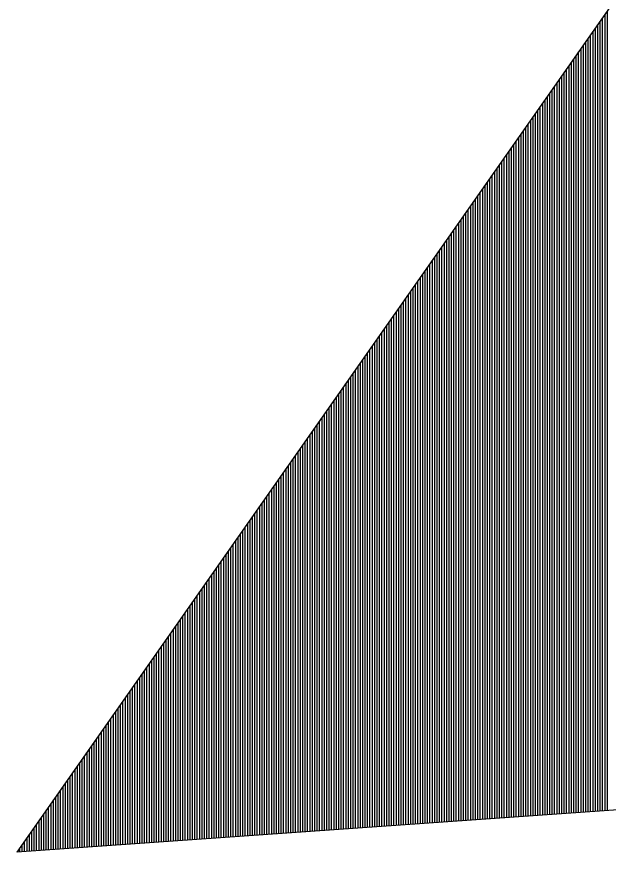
# Model space of a CAD drawing. Extents: x 1398460 to 1408037, y 380768 to 383968.
# Drawn here: x 1400993.566 to 1400996.032, y 380971.13 to 380974.613 of the extents above; entities that cross this region are included whole.
import ezdxf

# ---------------------------------------------------------------- set-up
doc = ezdxf.new("R2010")
doc.units = 0
doc.layers.add('Default', color=7, linetype='Continuous')

msp = doc.modelspace()

# ---------------------------------------------------------------- linework, layer by layer
at = {"layer": 'Default'}
for p, q in [((1400999.0746, 380978.9788), (1400993.5656, 380971.1301)), ((1400996.0273, 380974.6373), (1400996.0273, 380971.304)), ((1400996.0073, 380974.6088), (1400996.0073, 380971.3025)), ((1400996.0173, 380974.6231), (1400996.0173, 380971.3033)), ((1400995.9873, 380974.5803), (1400995.9873, 380971.3011)), ((1400995.9973, 380974.5946), (1400995.9973, 380971.3018)), ((1400995.9573, 380974.5376), (1400995.9573, 380971.299)), ((1400995.9673, 380974.5518), (1400995.9673, 380971.2997)), ((1400995.9773, 380974.5661), (1400995.9773, 380971.3004)), ((1400995.9373, 380974.5091), (1400995.9373, 380971.2976)), ((1400995.9473, 380974.5234), (1400995.9473, 380971.2983)), ((1400995.9073, 380974.4664), (1400995.9073, 380971.2955)), ((1400995.9173, 380974.4806), (1400995.9173, 380971.2962)), ((1400995.9273, 380974.4949), (1400995.9273, 380971.2969)), ((1400995.8873, 380974.4379), (1400995.8873, 380971.2941)), ((1400995.8973, 380974.4521), (1400995.8973, 380971.2948)), ((1400995.8573, 380974.3951), (1400995.8573, 380971.292)), ((1400995.8673, 380974.4094), (1400995.8673, 380971.2927)), ((1400995.8773, 380974.4236), (1400995.8773, 380971.2934)), ((1400995.8373, 380974.3666), (1400995.8373, 380971.2905)), ((1400995.8473, 380974.3809), (1400995.8473, 380971.2912)), ((1400995.8073, 380974.3239), (1400995.8073, 380971.2884)), ((1400995.8173, 380974.3381), (1400995.8173, 380971.2891)), ((1400995.8273, 380974.3524), (1400995.8273, 380971.2898)), ((1400995.7873, 380974.2954), (1400995.7873, 380971.287)), ((1400995.7973, 380974.3097), (1400995.7973, 380971.2877)), ((1400995.7673, 380974.2669), (1400995.7673, 380971.2856)), ((1400995.7773, 380974.2812), (1400995.7773, 380971.2863)), ((1400995.7373, 380974.2242), (1400995.7373, 380971.2835)), ((1400995.7473, 380974.2384), (1400995.7473, 380971.2842)), ((1400995.7573, 380974.2527), (1400995.7573, 380971.2849)), ((1400995.7173, 380974.1957), (1400995.7173, 380971.2821)), ((1400995.7273, 380974.2099), (1400995.7273, 380971.2828)), ((1400995.6873, 380974.1529), (1400995.6873, 380971.2799)), ((1400995.6973, 380974.1672), (1400995.6973, 380971.2807)), ((1400995.7073, 380974.1814), (1400995.7073, 380971.2814)), ((1400995.6673, 380974.1244), (1400995.6673, 380971.2785)), ((1400995.6773, 380974.1387), (1400995.6773, 380971.2792)), ((1400995.6373, 380974.0817), (1400995.6373, 380971.2764)), ((1400995.6473, 380974.0959), (1400995.6473, 380971.2771)), ((1400995.6573, 380974.1102), (1400995.6573, 380971.2778)), ((1400995.6173, 380974.0532), (1400995.6173, 380971.275)), ((1400995.6273, 380974.0675), (1400995.6273, 380971.2757)), ((1400995.5873, 380974.0105), (1400995.5873, 380971.2729)), ((1400995.5973, 380974.0247), (1400995.5973, 380971.2736)), ((1400995.6073, 380974.039), (1400995.6073, 380971.2743)), ((1400995.5673, 380973.982), (1400995.5673, 380971.2715)), ((1400995.5773, 380973.9962), (1400995.5773, 380971.2722)), ((1400995.5473, 380973.9535), (1400995.5473, 380971.2701)), ((1400995.5573, 380973.9677), (1400995.5573, 380971.2708)), ((1400995.5173, 380973.9107), (1400995.5173, 380971.2679)), ((1400995.5273, 380973.925), (1400995.5273, 380971.2686)), ((1400995.5373, 380973.9392), (1400995.5373, 380971.2694)), ((1400995.4973, 380973.8822), (1400995.4973, 380971.2665)), ((1400995.5073, 380973.8965), (1400995.5073, 380971.2672)), ((1400995.4673, 380973.8395), (1400995.4673, 380971.2644)), ((1400995.4773, 380973.8537), (1400995.4773, 380971.2651)), ((1400995.4873, 380973.868), (1400995.4873, 380971.2658)), ((1400995.4473, 380973.811), (1400995.4473, 380971.263)), ((1400995.4573, 380973.8253), (1400995.4573, 380971.2637)), ((1400995.4173, 380973.7683), (1400995.4173, 380971.2609)), ((1400995.4273, 380973.7825), (1400995.4273, 380971.2616)), ((1400995.4373, 380973.7968), (1400995.4373, 380971.2623)), ((1400995.3973, 380973.7398), (1400995.3973, 380971.2595)), ((1400995.4073, 380973.754), (1400995.4073, 380971.2602)), ((1400995.3673, 380973.697), (1400995.3673, 380971.2573)), ((1400995.3773, 380973.7113), (1400995.3773, 380971.2581)), ((1400995.3873, 380973.7255), (1400995.3873, 380971.2588)), ((1400995.3473, 380973.6685), (1400995.3473, 380971.2559)), ((1400995.3573, 380973.6828), (1400995.3573, 380971.2566)), ((1400995.3273, 380973.64), (1400995.3273, 380971.2545)), ((1400995.3373, 380973.6543), (1400995.3373, 380971.2552)), ((1400995.2973, 380973.5973), (1400995.2973, 380971.2524)), ((1400995.3073, 380973.6116), (1400995.3073, 380971.2531)), ((1400995.3173, 380973.6258), (1400995.3173, 380971.2538)), ((1400995.2773, 380973.5688), (1400995.2773, 380971.251)), ((1400995.2873, 380973.5831), (1400995.2873, 380971.2517)), ((1400995.2473, 380973.5261), (1400995.2473, 380971.2489)), ((1400995.2573, 380973.5403), (1400995.2573, 380971.2496)), ((1400995.2673, 380973.5546), (1400995.2673, 380971.2503)), ((1400995.2273, 380973.4976), (1400995.2273, 380971.2475)), ((1400995.2373, 380973.5118), (1400995.2373, 380971.2482)), ((1400995.1973, 380973.4548), (1400995.1973, 380971.2453)), ((1400995.2073, 380973.4691), (1400995.2073, 380971.246)), ((1400995.2173, 380973.4833), (1400995.2173, 380971.2468)), ((1400995.1773, 380973.4263), (1400995.1773, 380971.2439)), ((1400995.1873, 380973.4406), (1400995.1873, 380971.2446)), ((1400995.1473, 380973.3836), (1400995.1473, 380971.2418)), ((1400995.1573, 380973.3978), (1400995.1573, 380971.2425)), ((1400995.1673, 380973.4121), (1400995.1673, 380971.2432)), ((1400995.1273, 380973.3551), (1400995.1273, 380971.2404)), ((1400995.1373, 380973.3694), (1400995.1373, 380971.2411)), ((1400995.1073, 380973.3266), (1400995.1073, 380971.239)), ((1400995.1173, 380973.3409), (1400995.1173, 380971.2397)), ((1400995.0773, 380973.2839), (1400995.0773, 380971.2369)), ((1400995.0873, 380973.2981), (1400995.0873, 380971.2376)), ((1400995.0973, 380973.3124), (1400995.0973, 380971.2383)), ((1400995.0573, 380973.2554), (1400995.0573, 380971.2355)), ((1400995.0673, 380973.2696), (1400995.0673, 380971.2362)), ((1400995.0273, 380973.2126), (1400995.0273, 380971.2333)), ((1400995.0373, 380973.2269), (1400995.0373, 380971.234)), ((1400995.0473, 380973.2411), (1400995.0473, 380971.2348)), ((1400995.0073, 380973.1841), (1400995.0073, 380971.2319)), ((1400995.0173, 380973.1984), (1400995.0173, 380971.2326)), ((1400994.9773, 380973.1414), (1400994.9773, 380971.2298)), ((1400994.9873, 380973.1556), (1400994.9873, 380971.2305)), ((1400994.9973, 380973.1699), (1400994.9973, 380971.2312)), ((1400994.9573, 380973.1129), (1400994.9573, 380971.2284)), ((1400994.9673, 380973.1272), (1400994.9673, 380971.2291)), ((1400994.9273, 380973.0702), (1400994.9273, 380971.2263)), ((1400994.9373, 380973.0844), (1400994.9373, 380971.227)), ((1400994.9473, 380973.0987), (1400994.9473, 380971.2277)), ((1400994.9073, 380973.0417), (1400994.9073, 380971.2249)), ((1400994.9173, 380973.0559), (1400994.9173, 380971.2256)), ((1400994.8873, 380973.0132), (1400994.8873, 380971.2235)), ((1400994.8973, 380973.0274), (1400994.8973, 380971.2242)), ((1400994.8573, 380972.9704), (1400994.8573, 380971.2213)), ((1400994.8673, 380972.9847), (1400994.8673, 380971.222)), ((1400994.8773, 380972.9989), (1400994.8773, 380971.2227)), ((1400994.8373, 380972.9419), (1400994.8373, 380971.2199)), ((1400994.8473, 380972.9562), (1400994.8473, 380971.2206)), ((1400994.8073, 380972.8992), (1400994.8073, 380971.2178)), ((1400994.8173, 380972.9135), (1400994.8173, 380971.2185)), ((1400994.8273, 380972.9277), (1400994.8273, 380971.2192)), ((1400994.7873, 380972.8707), (1400994.7873, 380971.2164)), ((1400994.7973, 380972.885), (1400994.7973, 380971.2171)), ((1400994.7573, 380972.828), (1400994.7573, 380971.2143)), ((1400994.7673, 380972.8422), (1400994.7673, 380971.215)), ((1400994.7773, 380972.8565), (1400994.7773, 380971.2157)), ((1400994.7373, 380972.7995), (1400994.7373, 380971.2129)), ((1400994.7473, 380972.8137), (1400994.7473, 380971.2136)), ((1400994.7073, 380972.7567), (1400994.7073, 380971.2107)), ((1400994.7173, 380972.771), (1400994.7173, 380971.2114)), ((1400994.7273, 380972.7852), (1400994.7273, 380971.2122)), ((1400994.6873, 380972.7282), (1400994.6873, 380971.2093)), ((1400994.6973, 380972.7425), (1400994.6973, 380971.21)), ((1400994.6673, 380972.6997), (1400994.6673, 380971.2079)), ((1400994.6773, 380972.714), (1400994.6773, 380971.2086)), ((1400994.6373, 380972.657), (1400994.6373, 380971.2058)), ((1400994.6473, 380972.6713), (1400994.6473, 380971.2065)), ((1400994.6573, 380972.6855), (1400994.6573, 380971.2072)), ((1400994.6173, 380972.6285), (1400994.6173, 380971.2044)), ((1400994.6273, 380972.6428), (1400994.6273, 380971.2051)), ((1400994.5873, 380972.5858), (1400994.5873, 380971.2023)), ((1400994.5973, 380972.6), (1400994.5973, 380971.203)), ((1400994.6073, 380972.6143), (1400994.6073, 380971.2037)), ((1400994.5673, 380972.5573), (1400994.5673, 380971.2009)), ((1400994.5773, 380972.5715), (1400994.5773, 380971.2016)), ((1400994.5373, 380972.5145), (1400994.5373, 380971.1987)), ((1400994.5473, 380972.5288), (1400994.5473, 380971.1994)), ((1400994.5573, 380972.543), (1400994.5573, 380971.2001)), ((1400994.5173, 380972.486), (1400994.5173, 380971.1973)), ((1400994.5273, 380972.5003), (1400994.5273, 380971.198)), ((1400994.4873, 380972.4433), (1400994.4873, 380971.1952)), ((1400994.4973, 380972.4575), (1400994.4973, 380971.1959)), ((1400994.5073, 380972.4718), (1400994.5073, 380971.1966)), ((1400994.4673, 380972.4148), (1400994.4673, 380971.1938)), ((1400994.4773, 380972.4291), (1400994.4773, 380971.1945)), ((1400994.4473, 380972.3863), (1400994.4473, 380971.1924)), ((1400994.4573, 380972.4006), (1400994.4573, 380971.1931)), ((1400994.4173, 380972.3436), (1400994.4173, 380971.1903)), ((1400994.4273, 380972.3578), (1400994.4273, 380971.191)), ((1400994.4373, 380972.3721), (1400994.4373, 380971.1917)), ((1400994.3973, 380972.3151), (1400994.3973, 380971.1888)), ((1400994.4073, 380972.3293), (1400994.4073, 380971.1896)), ((1400994.3673, 380972.2723), (1400994.3673, 380971.1867)), ((1400994.3773, 380972.2866), (1400994.3773, 380971.1874)), ((1400994.3873, 380972.3008), (1400994.3873, 380971.1881)), ((1400994.3473, 380972.2438), (1400994.3473, 380971.1853)), ((1400994.3573, 380972.2581), (1400994.3573, 380971.186)), ((1400994.3173, 380972.2011), (1400994.3173, 380971.1832)), ((1400994.3273, 380972.2153), (1400994.3273, 380971.1839)), ((1400994.3373, 380972.2296), (1400994.3373, 380971.1846)), ((1400994.2973, 380972.1726), (1400994.2973, 380971.1818)), ((1400994.3073, 380972.1869), (1400994.3073, 380971.1825)), ((1400994.2673, 380972.1299), (1400994.2673, 380971.1797)), ((1400994.2773, 380972.1441), (1400994.2773, 380971.1804)), ((1400994.2873, 380972.1584), (1400994.2873, 380971.1811)), ((1400994.2473, 380972.1014), (1400994.2473, 380971.1783)), ((1400994.2573, 380972.1156), (1400994.2573, 380971.179)), ((1400994.2273, 380972.0729), (1400994.2273, 380971.1768)), ((1400994.2373, 380972.0871), (1400994.2373, 380971.1776)), ((1400994.1973, 380972.0301), (1400994.1973, 380971.1747)), ((1400994.2073, 380972.0444), (1400994.2073, 380971.1754)), ((1400994.2173, 380972.0586), (1400994.2173, 380971.1761)), ((1400994.1773, 380972.0016), (1400994.1773, 380971.1733)), ((1400994.1873, 380972.0159), (1400994.1873, 380971.174)), ((1400994.1473, 380971.9589), (1400994.1473, 380971.1712)), ((1400994.1573, 380971.9732), (1400994.1573, 380971.1719)), ((1400994.1673, 380971.9874), (1400994.1673, 380971.1726)), ((1400994.1273, 380971.9304), (1400994.1273, 380971.1698)), ((1400994.1373, 380971.9447), (1400994.1373, 380971.1705)), ((1400994.0973, 380971.8877), (1400994.0973, 380971.1677)), ((1400994.1073, 380971.9019), (1400994.1073, 380971.1684)), ((1400994.1173, 380971.9162), (1400994.1173, 380971.1691)), ((1401003.9087, 380971.8605), (1400993.5656, 380971.1301)), ((1400994.0773, 380971.8592), (1400994.0773, 380971.1663)), ((1400994.0873, 380971.8734), (1400994.0873, 380971.167)), ((1400994.0473, 380971.8164), (1400994.0473, 380971.1641)), ((1400994.0573, 380971.8307), (1400994.0573, 380971.1648)), ((1400994.0673, 380971.8449), (1400994.0673, 380971.1655)), ((1400994.0273, 380971.7879), (1400994.0273, 380971.1627)), ((1400994.0373, 380971.8022), (1400994.0373, 380971.1634)), ((1400994.0073, 380971.7594), (1400994.0073, 380971.1613)), ((1400994.0173, 380971.7737), (1400994.0173, 380971.162)), ((1400993.9773, 380971.7167), (1400993.9773, 380971.1592)), ((1400993.9873, 380971.731), (1400993.9873, 380971.1599)), ((1400993.9973, 380971.7452), (1400993.9973, 380971.1606)), ((1400993.9573, 380971.6882), (1400993.9573, 380971.1578)), ((1400993.9673, 380971.7025), (1400993.9673, 380971.1585)), ((1400993.9273, 380971.6455), (1400993.9273, 380971.1557)), ((1400993.9373, 380971.6597), (1400993.9373, 380971.1564)), ((1400993.9473, 380971.674), (1400993.9473, 380971.1571)), ((1400993.9073, 380971.617), (1400993.9073, 380971.1542)), ((1400993.9173, 380971.6312), (1400993.9173, 380971.155)), ((1400993.8773, 380971.5742), (1400993.8773, 380971.1521)), ((1400993.8873, 380971.5885), (1400993.8873, 380971.1528)), ((1400993.8973, 380971.6027), (1400993.8973, 380971.1535)), ((1400993.8573, 380971.5457), (1400993.8573, 380971.1507)), ((1400993.8673, 380971.56), (1400993.8673, 380971.1514)), ((1400993.8273, 380971.503), (1400993.8273, 380971.1486)), ((1400993.8373, 380971.5172), (1400993.8373, 380971.1493)), ((1400993.8473, 380971.5315), (1400993.8473, 380971.15)), ((1400993.8073, 380971.4745), (1400993.8073, 380971.1472)), ((1400993.8173, 380971.4888), (1400993.8173, 380971.1479)), ((1400993.7873, 380971.446), (1400993.7873, 380971.1458)), ((1400993.7973, 380971.4603), (1400993.7973, 380971.1465)), ((1400993.7573, 380971.4033), (1400993.7573, 380971.1437)), ((1400993.7673, 380971.4175), (1400993.7673, 380971.1444)), ((1400993.7773, 380971.4318), (1400993.7773, 380971.1451)), ((1400993.7373, 380971.3748), (1400993.7373, 380971.1422)), ((1400993.7473, 380971.389), (1400993.7473, 380971.1429)), ((1400993.7073, 380971.332), (1400993.7073, 380971.1401)), ((1400993.7173, 380971.3463), (1400993.7173, 380971.1408)), ((1400993.7273, 380971.3605), (1400993.7273, 380971.1415)), ((1400993.6873, 380971.3035), (1400993.6873, 380971.1387)), ((1400993.6973, 380971.3178), (1400993.6973, 380971.1394)), ((1400993.6573, 380971.2608), (1400993.6573, 380971.1366)), ((1400993.6673, 380971.2751), (1400993.6673, 380971.1373)), ((1400993.6773, 380971.2893), (1400993.6773, 380971.138)), ((1400993.6373, 380971.2323), (1400993.6373, 380971.1352)), ((1400993.6473, 380971.2466), (1400993.6473, 380971.1359)), ((1400993.6073, 380971.1896), (1400993.6073, 380971.1331)), ((1400993.6173, 380971.2038), (1400993.6173, 380971.1338)), ((1400993.6273, 380971.2181), (1400993.6273, 380971.1345)), ((1400993.5873, 380971.1611), (1400993.5873, 380971.1316)), ((1400993.5973, 380971.1753), (1400993.5973, 380971.1324)), ((1400993.5673, 380971.1326), (1400993.5673, 380971.1302)), ((1400993.5773, 380971.1468), (1400993.5773, 380971.1309))]:
    msp.add_line(p, q, dxfattribs=at)

doc.saveas('drawing.dxf')
